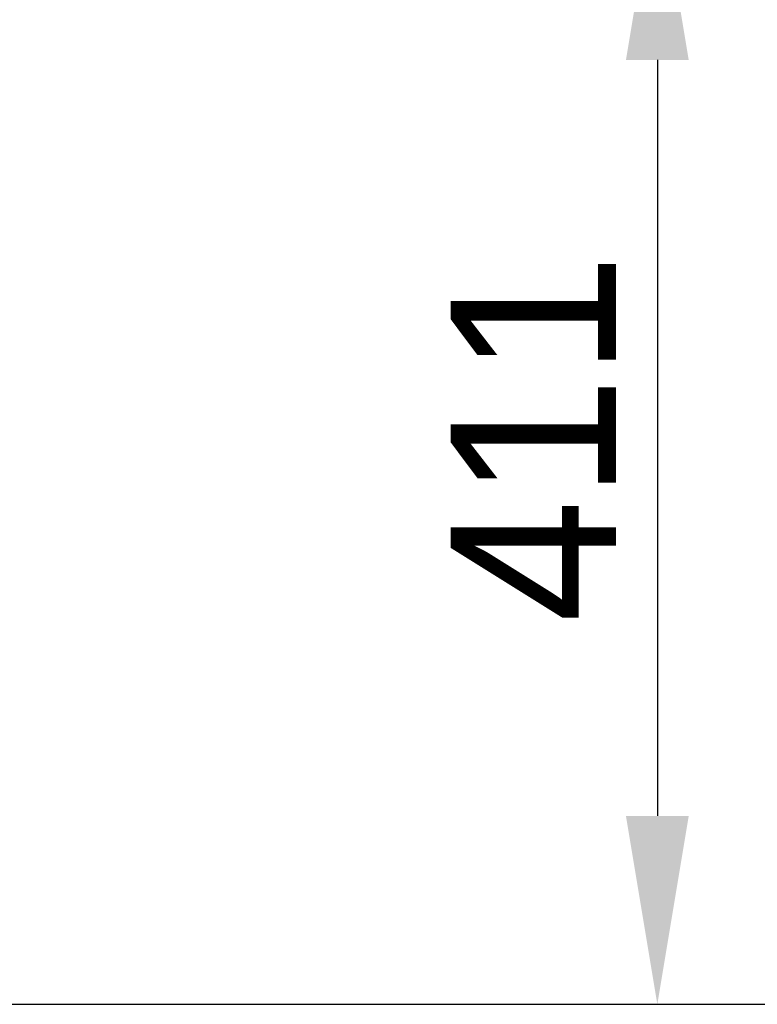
# Model space of a CAD drawing. Header units: millimetres. Extents: x 0 to 39025, y -31299 to 8400.
# Tile 343 of 373: x 17663 to 17931, y 1466 to 1822. Entities that reach past the tile are written whole.
import ezdxf

# ---------------------------------------------------------------- set-up
doc = ezdxf.new("R2010")
doc.units = ezdxf.units.MM
doc.header["$PDSIZE"] = -1
doc.layers.add('DIMENZIJE', color=4, linetype='Continuous')
doc.styles.add('SLDTEXTSTYLE6', font='txt')
doc.dimstyles.new('SLDDIMSTYLE0', dxfattribs={"dimtxt": 3, "dimasz": 3.414889, "dimexe": 0, "dimexo": 0.0625, "dimgap": 0.75, "dimtad": 1, "dimdec": 0, "dimlfac": 20, "dimrnd": 1e-09, "dimzin": 12, "dimdsep": 46, "dimtxsty": 'SLDTEXTSTYLE6', "dimsah": 1, "dimcen": 0.09, "dimadec": 0, "dimazin": 3, "dimtfac": 1, "dimtdec": 0, "dimtofl": 0, "dimtmove": 0, "dimatfit": 3, "dimfxl": 1, "dimfrac": 2, "dimtolj": 1, "dimtzin": 12, "dimarcsym": 0})

# ---------------------------------------------------------------- blocks, each defined once
blk = doc.blocks.new('*D105')
at = {"layer": 'Defpoints', "color": 0, "transparency": 16777216}
for p in [(17490.78, 1876.16), (17443.38, 1465.57), (17894.27, 1465.57)]:
    blk.add_point(p, dxfattribs=at)
at = {"layer": 'DIMENZIJE', "color": 0, "lineweight": -2, "transparency": 16777216}
for p, q in [((17492.03, 1876.16), (17914.27, 1876.16)), ((17894.27, 1807.86), (17894.27, 1533.86)), ((17444.63, 1465.57), (17914.27, 1465.57))]:
    blk.add_line(p, q, dxfattribs=at)
at = {"layer": 'DIMENZIJE', "color": 0, "transparency": 16777216}
for points in [[(17882.88, 1807.86), (17905.65, 1807.86), (17894.27, 1876.16)], [(17882.88, 1533.86), (17905.65, 1533.86), (17894.27, 1465.57)]]:
    blk.add_solid(points, dxfattribs=at)
at = {"layer": 'DIMENZIJE', "color": 0, "transparency": 16777216, "insert": (17849.27, 1670.86), "char_height": 60, "attachment_point": 5, "rotation": 90, "style": 'SLDTEXTSTYLE6'}
blk.add_mtext('\\A1;411', dxfattribs=at)
blk = doc.blocks.new('*D106')
at = {"layer": 'Defpoints', "color": 0, "transparency": 16777216}
for p in [(17491.78, 1935.46), (18095.83, 1935.46), (17443.38, 1465.57)]:
    blk.add_point(p, dxfattribs=at)
at = {"layer": 'DIMENZIJE', "color": 0, "lineweight": -2, "transparency": 16777216}
for p, q in [((17493.03, 1935.46), (18115.83, 1935.46)), ((18095.83, 1533.86), (18095.83, 1867.16)), ((17444.63, 1465.57), (18115.83, 1465.57))]:
    blk.add_line(p, q, dxfattribs=at)
at = {"layer": 'DIMENZIJE', "color": 0, "transparency": 16777216}
for points in [[(18084.45, 1867.16), (18107.21, 1867.16), (18095.83, 1935.46)], [(18084.45, 1533.86), (18107.21, 1533.86), (18095.83, 1465.57)]]:
    blk.add_solid(points, dxfattribs=at)
at = {"layer": 'DIMENZIJE', "color": 0, "transparency": 16777216, "insert": (18049.97, 1700.51), "char_height": 60, "attachment_point": 5, "rotation": 90, "style": 'SLDTEXTSTYLE6'}
blk.add_mtext('\\A1;470', dxfattribs=at)

msp = doc.modelspace()

# ---------------------------------------------------------------- dimensions: what is measured, and where the dimension line sits
at = {"layer": 'DIMENZIJE'}
for base, p1, p2, picture, middle in [((18095.83, 1935.46), (17443.38, 1465.57), (17491.78, 1935.46), '*D106', (18049.97, 1700.51)), ((17894.27, 1465.57), (17490.78, 1876.16), (17443.38, 1465.57), '*D105', (17849.27, 1670.86))]:
    dim = msp.add_linear_dim(base=base, p1=p1, p2=p2, angle=90, dimstyle='SLDDIMSTYLE0', override={"dimscale": 20, "dimexe": 1, "dimlfac": 1, "dimdle": 1, "dimtofl": 1}, dxfattribs=at)
    dim.commit()
    dim.dimension.update_dxf_attribs({"geometry": picture, "text_midpoint": middle})

doc.saveas('drawing.dxf')
